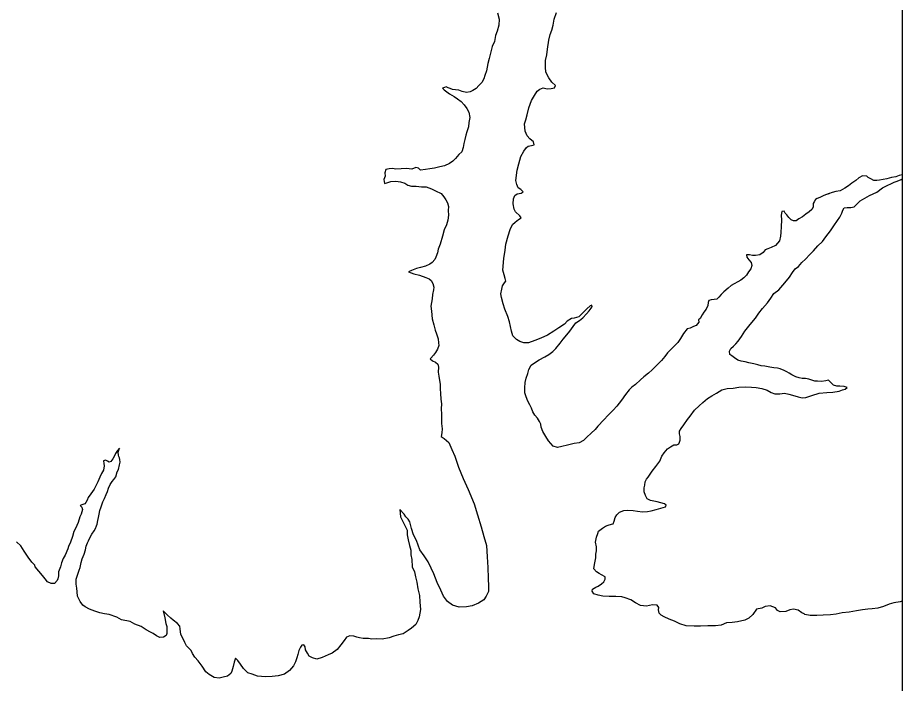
# Model space of a CAD drawing. Extents: x 670147 to 673275, y 705573 to 707613.
# Drawn here: x 670771 to 670842.9, y 707413.5 to 707467.6 of the extents above; entities that cross this region are included whole.
import ezdxf

# ---------------------------------------------------------------- set-up
doc = ezdxf.new("R2010")
doc.units = 0
doc.layers.add('9', color=7, linetype='Continuous')
doc.layers.add('R_NoPlot', color=7, linetype='Continuous')

msp = doc.modelspace()

# ---------------------------------------------------------------- linework, layer by layer
at = {"layer": '9'}
for points in [[(670809.994, 707468.005), (670810.145, 707467.466), (670810.117, 707466.985), (670809.968, 707466.505), (670809.849, 707466.159), (670809.746, 707465.663), (670809.567, 707465.243), (670809.434, 707464.702), (670809.316, 707464.266), (670809.227, 707463.876), (670809.109, 707463.29), (670808.975, 707462.899)], [(670812.14, 707456.744), (670812.364, 707457.045), (670812.498, 707457.151), (670812.768, 707457.212), (670812.992, 707457.258), (670812.932, 707457.497), (670812.631, 707457.736), (670812.406, 707457.991), (670812.255, 707458.365), (670812.193, 707458.965), (670812.297, 707459.281), (670812.401, 707459.701), (670812.549, 707460.257), (670812.757, 707460.858), (670813.011, 707461.264), (670813.234, 707461.61), (670813.443, 707461.791), (670813.698, 707461.882), (670814.028, 707461.809), (670814.357, 707461.84), (670814.642, 707461.886), (670814.716, 707462.096), (670814.416, 707462.35), (670814.175, 707462.709), (670813.934, 707463.174), (670813.903, 707463.564), (670813.901, 707464.119), (670814.02, 707464.57), (670814.063, 707465.05), (670814.166, 707465.771), (670814.284, 707466.236), (670814.418, 707466.597), (670814.522, 707467.003), (670814.61, 707467.468), (670814.804, 707468.009)], [(670808.975, 707462.899), (670808.886, 707462.614), (670808.722, 707462.328), (670808.483, 707462.072), (670808.259, 707461.831), (670808.005, 707461.665), (670807.78, 707461.574), (670807.481, 707461.513), (670807.121, 707461.601), (670806.866, 707461.691), (670806.596, 707461.719), (670806.341, 707461.764), (670806.161, 707461.838), (670805.996, 707461.897), (670805.816, 707461.972), (670805.681, 707461.926), (670805.532, 707461.865), (670805.667, 707461.731), (670806.088, 707461.402), (670806.478, 707461.194), (670806.763, 707461), (670807.048, 707460.776), (670807.289, 707460.522), (670807.515, 707460.207), (670807.665, 707459.908), (670807.741, 707459.488), (670807.668, 707459.083), (670807.654, 707458.722), (670807.505, 707458.317), (670807.416, 707458.046), (670807.342, 707457.701), (670807.253, 707457.355), (670807.209, 707457.055), (670807.091, 707456.694), (670806.866, 707456.483), (670806.583, 707456.137), (670806.359, 707455.926), (670806.104, 707455.73), (670805.685, 707455.563), (670805.326, 707455.457), (670804.877, 707455.365), (670804.502, 707455.319), (670804.143, 707455.242), (670803.754, 707455.211), (670803.573, 707455.36), (670803.363, 707455.404), (670803.034, 707455.283), (670802.614, 707455.326), (670802.18, 707455.31), (670801.745, 707455.293), (670801.476, 707455.337), (670801.191, 707455.306), (670800.936, 707455.26), (670800.847, 707454.974), (670800.863, 707454.719), (670800.759, 707454.434), (670800.82, 707454.119), (670801.015, 707454.165), (670801.344, 707454.286), (670801.733, 707454.317), (670802.123, 707454.244), (670802.468, 707454.14), (670802.723, 707453.991), (670803.008, 707453.902), (670803.383, 707453.904), (670803.833, 707453.846), (670804.207, 707453.847), (670804.627, 707453.684), (670804.972, 707453.52), (670805.422, 707453.296), (670805.633, 707453.042), (670805.799, 707452.788), (670805.934, 707452.548), (670806.025, 707452.248), (670805.996, 707451.918), (670806.012, 707451.528), (670805.968, 707451.123), (670805.85, 707450.747), (670805.671, 707450.341), (670805.523, 707449.845), (670805.33, 707449.184), (670805.181, 707448.764), (670805.122, 707448.463), (670804.988, 707448.133), (670804.899, 707447.922), (670804.69, 707447.696), (670804.496, 707447.546), (670804.136, 707447.379), (670803.747, 707447.272), (670803.418, 707447.196), (670803.014, 707447.045), (670802.759, 707446.923), (670803.209, 707446.76), (670803.674, 707446.657), (670804.184, 707446.479), (670804.439, 707446.36), (670804.619, 707446.225), (670804.74, 707445.971), (670804.816, 707445.671), (670804.801, 707445.461), (670804.728, 707445.1)], [(670815.238, 707432.716), (670814.879, 707432.64), (670814.519, 707432.759), (670814.143, 707433.192), (670813.917, 707433.537), (670813.691, 707433.941), (670813.555, 707434.3), (670813.51, 707434.54), (670813.404, 707434.765), (670813.238, 707435.02), (670813.043, 707435.274), (670812.877, 707435.543), (670812.756, 707435.843), (670812.621, 707436.113), (670812.455, 707436.412), (670812.319, 707436.772), (670812.228, 707437.101), (670812.227, 707437.507), (670812.241, 707437.927), (670812.33, 707438.287), (670812.463, 707438.663), (670812.537, 707438.993), (670812.746, 707439.339), (670813.09, 707439.596), (670813.374, 707439.762), (670813.838, 707440.019), (670814.182, 707440.215), (670814.496, 707440.457), (670814.75, 707440.698), (670815.093, 707441.134), (670815.332, 707441.45), (670815.646, 707441.797), (670815.884, 707442.098), (670816.153, 707442.489), (670816.377, 707442.775), (670816.661, 707442.986), (670816.93, 707443.182), (670817.244, 707443.529), (670817.438, 707443.754), (670817.602, 707443.98), (670817.692, 707444.101), (670817.676, 707444.221), (670817.527, 707444.16), (670817.258, 707443.934), (670816.884, 707443.542), (670816.6, 707443.271), (670816.241, 707443.165), (670816.001, 707443.149), (670815.672, 707442.922), (670815.433, 707442.666), (670814.985, 707442.379), (670814.581, 707442.093), (670814.072, 707441.791), (670813.519, 707441.533), (670813.025, 707441.336), (670812.531, 707441.154), (670812.141, 707441.168), (670811.826, 707441.272), (670811.556, 707441.421), (670811.241, 707441.734), (670811.15, 707442.109), (670811.058, 707442.499), (670810.982, 707442.859), (670810.831, 707443.309), (670810.605, 707443.893), (670810.454, 707444.342), (670810.317, 707444.837), (670810.271, 707445.152), (670810.345, 707445.513), (670810.404, 707445.783), (670810.568, 707446.039), (670810.673, 707446.174), (670810.612, 707446.399), (670810.537, 707446.684), (670810.446, 707447.059), (670810.518, 707448.004), (670810.621, 707448.695), (670810.679, 707449.175), (670810.872, 707449.866), (670811.02, 707450.362), (670811.229, 707450.768), (670811.438, 707450.964), (670811.707, 707451.175), (670811.916, 707451.311), (670811.826, 707451.491), (670811.465, 707451.804), (670811.345, 707452.029), (670811.269, 707452.449), (670811.297, 707452.869), (670811.401, 707453.125), (670811.611, 707453.276), (670811.91, 707453.322), (670812.075, 707453.442), (670811.894, 707453.622), (670811.669, 707453.756), (670811.579, 707454.026), (670811.503, 707454.356), (670811.605, 707455.211), (670811.723, 707455.722), (670811.886, 707456.323), (670812.14, 707456.744)], [(670832.209, 707444.788), (670832.462, 707445.164), (670832.851, 707445.48), (670833.195, 707445.857), (670833.478, 707446.188), (670833.717, 707446.489), (670833.971, 707446.865), (670834.195, 707447.166), (670834.449, 707447.377), (670834.732, 707447.694), (670835.016, 707447.965), (670835.375, 707448.341), (670835.674, 707448.628), (670836.032, 707449.034), (670836.406, 707449.411), (670836.689, 707449.772), (670837.047, 707450.254), (670837.331, 707450.675), (670837.629, 707451.096), (670837.808, 707451.382), (670837.972, 707451.698), (670838.061, 707451.953), (670838.166, 707452.134), (670838.42, 707452.15), (670838.705, 707452.151), (670838.989, 707452.227), (670839.243, 707452.498), (670839.467, 707452.709), (670840.23, 707453.132), (670840.814, 707453.42), (670841.277, 707453.767), (670841.666, 707453.948), (670842.011, 707454.115), (670842.235, 707454.236), (670842.474, 707454.296), (670842.789, 707454.433), (670842.893, 707454.503)], [(670842.893, 707454.81), (670842.638, 707454.777), (670842.369, 707454.656), (670842.024, 707454.61), (670841.635, 707454.503), (670841.335, 707454.442), (670841.036, 707454.396), (670840.811, 707454.35), (670840.586, 707454.349), (670840.346, 707454.498), (670840.106, 707454.602), (670840.001, 707454.707), (670839.671, 707454.736), (670839.372, 707454.584), (670839.118, 707454.358), (670838.789, 707454.132), (670838.52, 707453.921), (670838.221, 707453.74), (670838.041, 707453.619), (670837.832, 707453.513), (670837.502, 707453.467), (670837.203, 707453.376), (670836.903, 707453.284)], [(670836.903, 707453.284), (670836.948, 707453.3), (670836.514, 707453.148), (670836.2, 707452.966), (670835.976, 707452.906), (670835.841, 707452.8), (670835.722, 707452.634), (670835.662, 707452.484), (670835.663, 707452.349), (670835.648, 707452.184), (670835.529, 707451.988), (670835.335, 707451.808), (670835.065, 707451.626), (670834.796, 707451.415), (670834.497, 707451.234), (670834.273, 707451.083), (670834.063, 707451.082), (670833.853, 707451.157), (670833.673, 707451.336), (670833.522, 707451.56), (670833.372, 707451.695), (670833.282, 707451.86), (670833.102, 707451.844), (670833.058, 707451.529), (670833.089, 707451.124), (670833.046, 707450.613), (670833.032, 707450.118), (670833.003, 707449.833), (670832.914, 707449.457), (670832.601, 707449.066), (670832.227, 707448.914), (670831.957, 707448.808), (670831.763, 707448.717), (670831.583, 707448.492), (670831.329, 707448.311), (670830.955, 707448.249), (670830.715, 707448.263), (670830.49, 707448.322), (670830.235, 707448.321), (670830.266, 707448.111), (670830.416, 707447.917), (670830.612, 707447.677), (670830.658, 707447.453), (670830.583, 707447.182), (670830.404, 707446.926), (670830.225, 707446.671), (670830.016, 707446.445), (670829.762, 707446.264), (670829.523, 707446.128), (670829.239, 707445.946), (670828.984, 707445.81), (670828.73, 707445.599), (670828.386, 707445.298), (670828.162, 707445.087), (670827.998, 707444.876), (670827.834, 707444.71), (670827.609, 707444.68), (670827.369, 707444.649), (670827.175, 707444.603), (670827.115, 707444.438), (670827.086, 707444.182), (670826.967, 707443.882), (670826.773, 707443.656), (670826.639, 707443.445), (670826.46, 707443.129), (670826.34, 707443.024), (670826.356, 707442.844), (670826.147, 707442.573), (670825.937, 707442.497), (670825.653, 707442.361), (670825.399, 707442.3), (670825.115, 707441.909), (670824.877, 707441.503), (670824.653, 707441.187), (670824.145, 707440.659), (670823.816, 707440.343), (670823.592, 707440.057), (670823.324, 707439.711), (670822.965, 707439.364), (670822.577, 707438.973), (670822.263, 707438.686), (670821.889, 707438.385), (670821.62, 707438.159), (670821.202, 707437.782), (670820.903, 707437.555), (670820.708, 707437.345), (670820.41, 707436.953), (670820.067, 707436.502), (670819.693, 707436.005), (670819.395, 707435.689), (670818.991, 707435.282), (670818.648, 707434.891), (670818.155, 707434.378), (670817.931, 707434.122), (670817.602, 707433.821), (670817.259, 707433.475), (670816.99, 707433.218), (670816.646, 707433.037), (670816.241, 707432.96), (670815.687, 707432.823), (670815.238, 707432.716)], [(670804.728, 707445.1), (670804.684, 707444.725), (670804.581, 707444.139), (670804.627, 707443.734), (670804.689, 707443.119), (670804.825, 707442.61), (670804.931, 707442.19), (670805.052, 707441.89), (670805.188, 707441.471), (670805.219, 707441.156), (670805.234, 707440.931), (670805.13, 707440.645), (670804.966, 707440.374), (670804.787, 707440.149), (670804.593, 707439.923), (670804.518, 707439.847), (670804.729, 707439.698), (670804.969, 707439.579), (670805.149, 707439.43), (670805.21, 707439.19), (670805.181, 707438.77), (670805.227, 707438.44), (670805.334, 707437.78), (670805.35, 707437.42), (670805.366, 707437.03), (670805.397, 707436.565), (670805.443, 707436.19), (670805.43, 707435.784), (670805.446, 707435.364), (670805.447, 707434.989), (670805.463, 707434.599), (670805.494, 707434.164), (670805.465, 707433.849), (670805.436, 707433.533), (670805.661, 707433.369), (670806.037, 707433.041), (670806.293, 707432.486), (670806.52, 707431.932), (670806.822, 707431.033), (670807.214, 707430.134), (670807.607, 707429.22), (670808.105, 707428.067), (670808.377, 707427.167), (670808.665, 707426.193), (670808.892, 707425.399), (670809.104, 707424.664), (670809.166, 707423.764), (670809.214, 707422.894), (670809.246, 707422.009), (670809.278, 707421.333), (670809.265, 707420.943), (670809.086, 707420.567), (670808.892, 707420.252), (670808.443, 707419.98), (670807.949, 707419.783), (670807.47, 707419.676), (670806.886, 707419.658), (670806.331, 707419.821), (670805.941, 707420.12), (670805.61, 707420.569), (670805.383, 707421.048), (670805.097, 707421.677), (670804.825, 707422.382), (670804.599, 707422.846), (670804.358, 707423.34), (670804.042, 707423.834), (670803.681, 707424.313), (670803.424, 707425.077), (670803.182, 707425.541), (670803.016, 707426.051), (670802.865, 707426.606), (670802.729, 707426.83), (670802.564, 707427.01), (670802.428, 707427.219), (670802.067, 707427.608), (670802.114, 707427.008), (670802.416, 707426.424), (670802.657, 707425.915), (670802.673, 707425.554), (670802.749, 707425.135), (670802.84, 707424.685), (670802.946, 707424.295), (670802.963, 707423.92), (670803.039, 707423.545), (670803.07, 707422.945)], [(670822.243, 707430.223), (670822.556, 707430.734), (670822.87, 707431.111), (670823.183, 707431.532), (670823.362, 707431.953), (670823.556, 707432.209), (670823.809, 707432.54), (670824.064, 707432.706), (670824.333, 707432.857), (670824.573, 707432.858), (670824.722, 707432.933), (670824.797, 707433.069), (670824.856, 707433.249), (670824.84, 707433.534), (670824.795, 707433.744), (670824.779, 707433.969), (670824.913, 707434.195), (670825.152, 707434.481), (670825.436, 707434.917), (670825.644, 707435.203), (670826.018, 707435.67), (670826.376, 707436.031), (670826.69, 707436.318), (670827.064, 707436.634), (670827.423, 707436.846), (670827.797, 707437.072), (670828.215, 707437.344), (670828.65, 707437.436), (670829.159, 707437.483), (670829.623, 707437.544), (670830.177, 707437.592), (670830.627, 707437.548), (670831.017, 707437.52), (670831.481, 707437.447), (670831.901, 707437.313), (670832.247, 707437.12), (670832.547, 707437.001), (670832.951, 707437.002), (670833.326, 707437.064), (670833.671, 707436.975), (670834.15, 707436.842), (670834.435, 707436.753), (670834.765, 707436.694), (670835.065, 707436.725), (670835.529, 707436.862), (670836.143, 707437.06), (670836.757, 707437.122), (670837.236, 707437.139), (670837.76, 707437.231), (670838.045, 707437.337), (670838.254, 707437.383), (670838.419, 707437.519), (670838.164, 707437.608), (670837.819, 707437.622), (670837.564, 707437.621), (670837.309, 707437.71), (670837.174, 707437.844), (670837.024, 707437.994), (670836.904, 707438.128), (670836.679, 707438.067), (670836.32, 707438.021), (670835.99, 707438.05), (670835.78, 707438.049), (670835.54, 707438.123), (670835.285, 707438.212), (670835.03, 707438.256), (670834.76, 707438.27), (670834.506, 707438.299), (670834.236, 707438.403), (670833.906, 707438.567), (670833.695, 707438.686), (670833.5, 707438.79), (670833.29, 707438.909), (670832.975, 707439.043), (670832.75, 707439.087), (670832.465, 707439.116), (670832.121, 707439.175), (670831.731, 707439.263), (670831.431, 707439.292), (670831.146, 707439.381), (670830.816, 707439.455), (670830.426, 707439.543), (670830.126, 707439.617), (670829.812, 707439.661), (670829.527, 707439.75), (670829.271, 707439.929), (670829.031, 707440.093), (670828.881, 707440.213), (670828.85, 707440.483), (670828.97, 707440.693), (670829.179, 707440.889), (670829.373, 707441.085), (670829.552, 707441.281), (670829.836, 707441.672), (670830.104, 707442.108), (670830.537, 707442.635), (670830.955, 707443.162), (670831.238, 707443.583), (670831.537, 707443.96), (670831.94, 707444.411), (670832.209, 707444.788)], [(670779.454, 707418.636), (670779.063, 707418.86), (670778.448, 707419.052), (670778.059, 707419.126), (670777.699, 707419.199), (670777.279, 707419.333), (670776.859, 707419.511), (670776.499, 707419.675), (670776.303, 707419.824), (670776.093, 707420.123), (670775.867, 707420.558), (670775.836, 707420.903), (670775.805, 707421.218), (670775.759, 707421.533), (670775.758, 707421.938), (670775.877, 707422.254), (670775.995, 707422.659), (670776.085, 707422.9), (670776.173, 707423.305), (670776.247, 707423.591), (670776.411, 707423.981), (670776.515, 707424.312), (670776.574, 707424.612), (670776.693, 707424.883), (670776.767, 707425.063), (670776.916, 707425.409), (670777.035, 707425.604), (670777.229, 707425.875), (670777.334, 707426.056), (670777.423, 707426.281), (670777.483, 707426.401), (670777.527, 707426.702), (670777.571, 707426.942), (670777.645, 707427.227), (670777.674, 707427.528), (670777.793, 707427.828), (670777.927, 707428.234), (670778.061, 707428.505), (670778.21, 707428.82), (670778.299, 707429.076), (670778.388, 707429.331), (670778.537, 707429.647), (670778.686, 707429.888), (670778.82, 707430.053), (670778.985, 707430.249), (670779.103, 707430.67), (670779.192, 707430.865), (670779.281, 707431.225), (670779.341, 707431.451), (670779.325, 707431.676), (670779.28, 707431.796), (670779.234, 707431.901), (670779.204, 707432.02), (670779.188, 707432.261), (670779.277, 707432.591), (670779.113, 707432.41), (670778.949, 707432.17), (670778.845, 707431.914), (670778.74, 707431.734), (670778.591, 707431.508), (670778.457, 707431.462), (670778.306, 707431.537), (670778.141, 707431.611), (670777.977, 707431.566), (670778.007, 707431.341), (670778.038, 707431.146), (670777.994, 707430.815), (670777.83, 707430.53), (670777.696, 707430.244), (670777.532, 707429.853), (670777.383, 707429.582), (670777.234, 707429.267), (670776.951, 707428.89), (670776.742, 707428.589), (670776.653, 707428.364), (670776.548, 707428.169), (670776.459, 707428.063), (670776.219, 707427.972), (670776.085, 707427.942), (670776.22, 707427.807), (670776.28, 707427.597), (670776.162, 707427.237), (670776.072, 707426.996), (670775.939, 707426.546), (670775.805, 707426.29), (670775.671, 707426.004), (670775.581, 707425.824), (670775.463, 707425.418), (670775.299, 707424.952), (670775.151, 707424.592), (670775.076, 707424.411), (670774.883, 707423.885), (670774.719, 707423.63), (670774.57, 707423.254), (670774.481, 707422.938), (670774.333, 707422.533), (670774.319, 707422.202), (670774.274, 707421.977), (670774.23, 707421.842), (670773.991, 707421.586), (670773.721, 707421.585)], [(670834.442, 707419.406), (670834.052, 707419.509), (670833.753, 707419.448), (670833.423, 707419.297), (670832.974, 707419.28), (670832.749, 707419.399), (670832.583, 707419.594), (670832.163, 707419.772), (670831.759, 707419.726), (670831.475, 707419.574), (670831.04, 707419.498), (670830.742, 707419.061), (670830.428, 707418.775), (670830.084, 707418.609), (670829.5, 707418.456), (670829.081, 707418.425), (670828.616, 707418.393), (670828.182, 707418.196), (670827.718, 707418.149), (670827.089, 707418.147), (670826.489, 707418.114), (670825.98, 707418.127), (670825.321, 707418.14), (670824.826, 707418.303), (670824.39, 707418.511), (670823.955, 707418.69), (670823.535, 707418.868), (670823.295, 707419.017), (670823.145, 707419.182), (670823.069, 707419.452), (670823.099, 707419.632), (670822.963, 707419.826), (670822.588, 707419.855), (670822.094, 707419.733), (670821.63, 707419.791), (670821.209, 707420.015), (670820.834, 707420.253), (670820.369, 707420.416), (670820.099, 707420.49), (670819.62, 707420.534), (670819.065, 707420.516), (670818.571, 707420.559), (670818.181, 707420.633), (670817.821, 707420.752), (670817.685, 707420.961), (670817.715, 707421.126), (670817.999, 707421.292), (670818.179, 707421.368), (670818.448, 707421.549), (670818.627, 707421.715), (670818.746, 707421.941), (670818.761, 707422.121), (670818.446, 707422.285), (670818.251, 707422.389), (670818.04, 707422.538), (670817.83, 707422.792), (670817.874, 707423.138), (670817.933, 707423.408), (670817.992, 707423.663), (670817.991, 707423.964), (670818.035, 707424.234), (670818.034, 707424.564), (670817.973, 707424.939), (670818.032, 707425.359), (670818.151, 707425.66), (670818.21, 707425.84), (670818.539, 707426.082), (670818.779, 707426.248), (670819.003, 707426.338), (670819.258, 707426.399), (670819.392, 707426.43), (670819.467, 707426.655), (670819.556, 707426.941), (670819.69, 707427.182), (670819.914, 707427.377), (670820.258, 707427.514), (670820.573, 707427.56), (670821.037, 707427.532), (670821.367, 707427.458), (670821.787, 707427.415), (670822.176, 707427.446), (670822.476, 707427.493), (670822.88, 707427.614), (670823.269, 707427.706), (670823.644, 707427.827), (670823.703, 707427.962), (670823.583, 707428.067), (670822.983, 707428.23), (670822.443, 707428.333), (670822.173, 707428.482), (670822.023, 707428.736), (670821.917, 707429.036), (670821.931, 707429.366), (670821.975, 707429.576), (670822.004, 707429.847), (670822.109, 707430.072), (670822.243, 707430.223), (670822.526, 707430.629)], [(670772.443, 707422.93), (670772.413, 707423.065), (670772.172, 707423.334), (670771.857, 707423.738), (670771.541, 707424.202), (670771.255, 707424.636), (670770.924, 707424.98)], [(670773.721, 707421.585), (670773.436, 707421.734), (670773.255, 707421.973), (670773.03, 707422.227), (670772.744, 707422.586), (670772.443, 707422.93)], [(670803.07, 707422.945), (670803.266, 707422.526), (670803.327, 707422.136), (670803.434, 707421.701), (670803.54, 707421.146), (670803.662, 707420.606), (670803.678, 707420.081), (670803.74, 707419.466), (670803.637, 707418.88), (670803.533, 707418.565), (670803.369, 707418.249), (670803.025, 707417.948), (670802.741, 707417.752), (670802.337, 707417.495), (670801.963, 707417.418), (670801.574, 707417.297), (670801.185, 707417.175), (670800.615, 707417.053), (670800.181, 707417.081), (670799.791, 707417.065), (670799.507, 707417.109), (670799.087, 707417.122), (670798.787, 707417.166), (670798.562, 707417.225), (670798.337, 707417.314), (670798.007, 707417.328), (670797.738, 707417.222), (670797.529, 707416.951), (670797.26, 707416.59), (670796.977, 707416.228), (670796.558, 707415.927), (670796.244, 707415.775), (670795.75, 707415.563), (670795.316, 707415.427), (670794.971, 707415.545), (670794.686, 707415.679), (670794.565, 707415.919), (670794.4, 707416.203), (670794.369, 707416.428), (670794.264, 707416.593), (670794.114, 707416.577), (670793.98, 707416.412), (670793.861, 707416.126), (670793.787, 707415.811), (670793.682, 707415.54), (670793.594, 707415.21), (670793.43, 707414.879), (670793.101, 707414.503), (670792.697, 707414.216), (670792.188, 707414.079), (670791.679, 707414.017), (670791.155, 707414), (670790.51, 707414.057), (670790.06, 707414.206), (670789.715, 707414.309), (670789.355, 707414.668), (670789.114, 707415.027), (670788.903, 707415.312), (670788.708, 707415.506), (670788.589, 707415.19), (670788.53, 707414.845), (670788.411, 707414.469), (670788.322, 707414.259), (670788.053, 707414.063), (670787.709, 707413.956), (670787.379, 707413.895), (670786.989, 707413.938), (670786.569, 707414.192), (670786.299, 707414.416), (670786.013, 707414.865), (670785.667, 707415.284), (670785.396, 707415.598), (670785.216, 707415.882), (670785.095, 707416.137), (670784.719, 707416.511), (670784.584, 707416.78), (670784.418, 707417.14), (670784.267, 707417.439), (670784.221, 707417.889), (670784.175, 707418.114), (670783.995, 707418.324), (670783.649, 707418.607), (670783.454, 707418.772), (670783.153, 707419.041), (670782.838, 707419.37), (670782.974, 707418.8), (670783.051, 707418.335), (670783.126, 707418.095), (670783.127, 707417.75), (670783.128, 707417.525), (670783.083, 707417.36), (670782.859, 707417.209), (670782.56, 707417.193), (670782.289, 707417.327), (670782.019, 707417.521), (670781.794, 707417.64), (670781.449, 707417.818), (670781.044, 707418.087), (670780.519, 707418.28), (670780.158, 707418.489), (670779.454, 707418.636)], [(670842.893, 707420.152), (670842.726, 707420.099), (670842.202, 707420.021), (670841.813, 707419.9), (670841.364, 707419.718), (670840.899, 707419.581), (670840.435, 707419.519), (670840.091, 707419.503), (670839.671, 707419.441), (670839.162, 707419.364), (670838.563, 707419.257), (670838.009, 707419.21), (670837.515, 707419.103), (670837.065, 707419.041), (670836.466, 707419.024), (670835.957, 707418.977), (670835.402, 707418.989), (670834.982, 707419.063), (670834.922, 707419.108), (670834.742, 707419.212), (670834.442, 707419.406)]]:
    msp.add_lwpolyline(points, dxfattribs=at)
at = {"layer": 'R_NoPlot'}
msp.add_lwpolyline([(670257.195, 707521.73), (670842.893, 707521.73), (670842.893, 706992.567), (670257.195, 706992.567)], close=True, dxfattribs=at)

doc.saveas('drawing.dxf')
